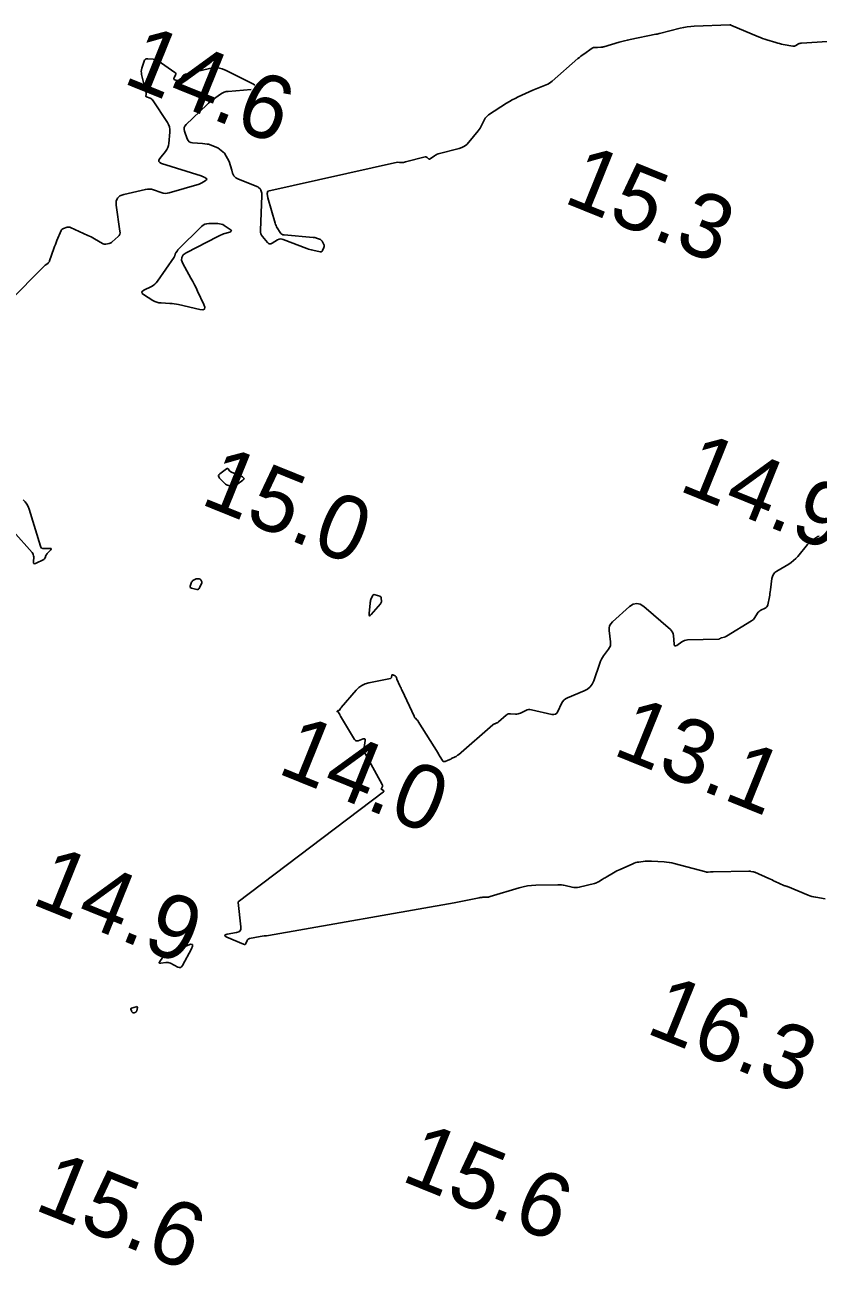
# Model space of a CAD drawing. Extents: x 3040093 to 3056816, y 408076 to 509144.
# Drawn here: x 3043914.5 to 3043976.3, y 439747.4 to 439844.3 of the extents above; entities that cross this region are included whole.
import ezdxf

# ---------------------------------------------------------------- set-up
doc = ezdxf.new("R2010")
doc.units = 0
doc.layers.add('V-CHAN-CONT-EL15', color=7, linetype='Continuous')
doc.layers.add('V-TOPO-SOUN-0810', color=7, linetype='Continuous')

msp = doc.modelspace()

# ---------------------------------------------------------------- linework, layer by layer
at = {"layer": 'V-CHAN-CONT-EL15'}
for points in [[(3043933.414, 439831.294), (3043943.52, 439833.56), (3043943.68, 439833.54), (3043943.839, 439833.538), (3043943.997, 439833.552), (3043944.155, 439833.584), (3043945.699, 439833.975), (3043945.736, 439833.98), (3043945.77, 439833.976), (3043945.802, 439833.963), (3043945.832, 439833.941), (3043945.947, 439833.835), (3043945.976, 439833.814), (3043946.006, 439833.806), (3043946.037, 439833.81), (3043946.069, 439833.827), (3043946.412, 439834.068), (3043946.482, 439834.113), (3043946.554, 439834.151), (3043946.63, 439834.182), (3043946.708, 439834.207), (3043948.34, 439834.64), (3043948.556, 439834.715), (3043948.753, 439834.82), (3043948.93, 439834.956), (3043949.088, 439835.122), (3043949.818, 439836.013), (3043949.894, 439836.112), (3043949.966, 439836.216), (3043950.031, 439836.323), (3043950.09, 439836.434), (3043950.316, 439836.885), (3043950.379, 439836.992), (3043950.453, 439837.088), (3043950.541, 439837.174), (3043950.64, 439837.248), (3043952.035, 439838.157), (3043952.253, 439838.293), (3043952.476, 439838.422), (3043952.704, 439838.542), (3043952.936, 439838.653), (3043954.088, 439839.18), (3043954.216, 439839.237), (3043954.345, 439839.293), (3043954.474, 439839.346), (3043954.604, 439839.397), (3043955.127, 439839.598), (3043955.255, 439839.653), (3043955.376, 439839.719), (3043955.491, 439839.796), (3043955.599, 439839.883), (3043957.607, 439841.643), (3043957.717, 439841.737), (3043957.829, 439841.828), (3043957.944, 439841.917), (3043958.061, 439842.002), (3043958.714, 439842.464), (3043958.743, 439842.482), (3043958.774, 439842.495), (3043958.807, 439842.504), (3043958.841, 439842.507), (3043958.981, 439842.513), (3043959.016, 439842.515), (3043959.051, 439842.516), (3043959.086, 439842.518), (3043959.122, 439842.519), (3043959.397, 439842.529), (3043959.454, 439842.533), (3043959.511, 439842.54), (3043959.567, 439842.551), (3043959.622, 439842.566), (3043960.806, 439842.915), (3043961.022, 439842.976), (3043961.239, 439843.033), (3043961.458, 439843.085), (3043961.678, 439843.132), (3043963.688, 439843.54), (3043963.713, 439843.545), (3043963.738, 439843.55), (3043963.763, 439843.556), (3043963.788, 439843.562), (3043963.932, 439843.596), (3043963.946, 439843.6), (3043963.974, 439843.608), (3043965.582, 439844.021), (3043965.852, 439844.083), (3043966.124, 439844.13), (3043966.399, 439844.162), (3043966.675, 439844.179), (3043969.454, 439844.278), (3043969.46, 439844.278), (3043969.466, 439844.278), (3043969.472, 439844.278), (3043969.478, 439844.277), (3043969.502, 439844.273), (3043969.508, 439844.272), (3043969.514, 439844.27), (3043969.52, 439844.268), (3043969.526, 439844.266), (3043971.68, 439843.348), (3043971.84, 439843.282), (3043972.002, 439843.221), (3043972.166, 439843.164), (3043972.331, 439843.111), (3043973.042, 439842.895), (3043973.185, 439842.854), (3043973.328, 439842.817), (3043973.473, 439842.784), (3043973.618, 439842.755), (3043974.374, 439842.618), (3043974.433, 439842.613), (3043974.49, 439842.618), (3043974.545, 439842.633), (3043974.598, 439842.659), (3043974.807, 439842.785), (3043974.86, 439842.813), (3043974.916, 439842.834), (3043974.973, 439842.848), (3043975.033, 439842.856), (3043977.07, 439842.988)], [(3043913.272, 439822.715), (3043915.931, 439825.408), (3043915.971, 439825.447), (3043916.012, 439825.485), (3043916.054, 439825.522), (3043916.098, 439825.557), (3043916.273, 439825.697), (3043916.314, 439825.734), (3043916.349, 439825.775), (3043916.377, 439825.822), (3043916.398, 439825.872), (3043916.733, 439826.843), (3043916.788, 439826.997), (3043916.846, 439827.151), (3043916.906, 439827.304), (3043916.968, 439827.456), (3043917.294, 439828.231), (3043917.327, 439828.292), (3043917.371, 439828.341), (3043917.425, 439828.378), (3043917.489, 439828.404), (3043917.767, 439828.483), (3043917.836, 439828.496), (3043917.904, 439828.497), (3043917.971, 439828.486), (3043918.038, 439828.462), (3043919.375, 439827.856), (3043919.507, 439827.794), (3043919.636, 439827.729), (3043919.764, 439827.66), (3043919.89, 439827.588), (3043920.522, 439827.213), (3043920.583, 439827.184), (3043920.646, 439827.167), (3043920.711, 439827.163), (3043920.778, 439827.171), (3043921.05, 439827.228), (3043921.116, 439827.247), (3043921.178, 439827.273), (3043921.235, 439827.308), (3043921.289, 439827.351), (3043921.738, 439827.764), (3043921.817, 439827.853), (3043921.868, 439827.952), (3043921.891, 439828.061), (3043921.887, 439828.18), (3043921.6, 439830.205), (3043921.599, 439830.513), (3043921.695, 439830.756), (3043921.886, 439830.933), (3043922.174, 439831.045), (3043923.871, 439831.442), (3043924.029, 439831.468), (3043924.185, 439831.471), (3043924.341, 439831.451), (3043924.495, 439831.408), (3043925.109, 439831.192), (3043925.263, 439831.15), (3043925.417, 439831.134), (3043925.573, 439831.142), (3043925.729, 439831.175), (3043928.074, 439831.861), (3043928.127, 439831.879), (3043928.178, 439831.9), (3043928.228, 439831.924), (3043928.276, 439831.953), (3043928.523, 439832.108), (3043928.541, 439832.12), (3043928.558, 439832.133), (3043928.575, 439832.147), (3043928.591, 439832.161), (3043928.655, 439832.219), (3043928.667, 439832.234), (3043928.67, 439832.247), (3043928.664, 439832.26), (3043928.65, 439832.272), (3043928.509, 439832.36), (3043928.486, 439832.374), (3043928.462, 439832.387), (3043928.438, 439832.399), (3043928.413, 439832.41), (3043928.312, 439832.453), (3043928.287, 439832.464), (3043928.261, 439832.473), (3043928.235, 439832.483), (3043928.209, 439832.491), (3043925.119, 439833.466), (3043924.985, 439833.53), (3043924.92, 439833.615), (3043924.926, 439833.722), (3043925.001, 439833.85), (3043925.44, 439834.405), (3043925.538, 439834.549), (3043925.613, 439834.701), (3043925.665, 439834.864), (3043925.693, 439835.035), (3043925.776, 439835.918), (3043925.778, 439836.119), (3043925.747, 439836.312), (3043925.683, 439836.497), (3043925.585, 439836.673), (3043924.418, 439838.416), (3043924.382, 439838.463), (3043924.339, 439838.502), (3043924.291, 439838.533), (3043924.236, 439838.556), (3043923.943, 439838.655), (3043923.921, 439838.666), (3043923.907, 439838.681), (3043923.901, 439838.701), (3043923.903, 439838.726), (3043923.928, 439838.833), (3043923.932, 439838.86), (3043923.934, 439838.886), (3043923.932, 439838.913), (3043923.927, 439838.94), (3043923.577, 439840.394), (3043923.555, 439840.522), (3043923.55, 439840.649), (3043923.563, 439840.775), (3043923.594, 439840.901), (3043923.767, 439841.445), (3043923.809, 439841.535), (3043923.87, 439841.596), (3043923.95, 439841.63), (3043924.049, 439841.636), (3043924.482, 439841.603), (3043924.587, 439841.588), (3043924.689, 439841.559), (3043924.785, 439841.518), (3043924.877, 439841.463), (3043926.169, 439840.569), (3043926.212, 439840.53), (3043926.235, 439840.485), (3043926.237, 439840.435), (3043926.219, 439840.379), (3043926.103, 439840.144), (3043926.086, 439840.092), (3043926.092, 439840.049), (3043926.119, 439840.016), (3043926.169, 439839.993), (3043926.412, 439839.92), (3043926.469, 439839.91), (3043926.52, 439839.919), (3043926.564, 439839.945), (3043926.602, 439839.989), (3043926.78, 439840.264), (3043926.825, 439840.322), (3043926.878, 439840.368), (3043926.94, 439840.403), (3043927.009, 439840.426), (3043928.879, 439840.874), (3043929.212, 439840.925), (3043929.538, 439840.917), (3043929.857, 439840.85), (3043930.169, 439840.723), (3043932.307, 439839.639), (3043932.399, 439839.582)], [(3043932.123, 439839.234), (3043930.333, 439839.091), (3043930.169, 439839.067), (3043930.012, 439839.021), (3043929.863, 439838.955), (3043929.722, 439838.868), (3043929.174, 439838.475), (3043929.038, 439838.375), (3043928.907, 439838.27), (3043928.779, 439838.16), (3043928.655, 439838.046), (3043927.041, 439836.502), (3043926.947, 439836.387), (3043926.895, 439836.262), (3043926.885, 439836.127), (3043926.917, 439835.982), (3043927.13, 439835.382), (3043927.197, 439835.25), (3043927.29, 439835.153), (3043927.409, 439835.091), (3043927.555, 439835.065), (3043928.329, 439835.021), (3043928.51, 439835.007), (3043928.69, 439834.983), (3043928.794, 439834.964)], [(3043928.794, 439834.964), (3043929.505, 439834.682), (3043930.039, 439834.257), (3043930.405, 439833.605), (3043930.603, 439832.953), (3043930.651, 439832.71), (3043930.756, 439832.508), (3043930.916, 439832.348), (3043931.134, 439832.228), (3043932.625, 439831.629), (3043932.652, 439831.616), (3043932.678, 439831.601), (3043932.703, 439831.584), (3043932.726, 439831.564), (3043932.816, 439831.481), (3043932.836, 439831.459), (3043932.853, 439831.435), (3043932.866, 439831.408), (3043932.876, 439831.38), (3043932.937, 439831.139), (3043932.948, 439831.088), (3043932.955, 439831.038), (3043932.959, 439830.987), (3043932.958, 439830.935), (3043932.836, 439828.249), (3043932.841, 439828.114), (3043932.871, 439827.986), (3043932.925, 439827.867), (3043933.003, 439827.756), (3043933.382, 439827.305), (3043933.465, 439827.229), (3043933.555, 439827.194), (3043933.652, 439827.198), (3043933.755, 439827.243), (3043934.181, 439827.501), (3043934.289, 439827.552), (3043934.399, 439827.576), (3043934.511, 439827.572), (3043934.626, 439827.54), (3043936.468, 439826.826), (3043936.581, 439826.785), (3043936.695, 439826.749), (3043936.81, 439826.718), (3043936.927, 439826.691), (3043937.501, 439826.572), (3043937.562, 439826.568), (3043937.614, 439826.582), (3043937.655, 439826.616), (3043937.687, 439826.668), (3043937.796, 439826.914), (3043937.816, 439826.975), (3043937.82, 439827.035), (3043937.81, 439827.095), (3043937.784, 439827.154), (3043937.646, 439827.395), (3043937.61, 439827.447), (3043937.567, 439827.491), (3043937.516, 439827.526), (3043937.458, 439827.553), (3043937.211, 439827.641), (3043937.149, 439827.661), (3043937.086, 439827.677), (3043937.022, 439827.689), (3043936.957, 439827.696), (3043934.699, 439827.886), (3043934.6, 439827.905), (3043934.514, 439827.944), (3043934.44, 439828.002), (3043934.378, 439828.081), (3043934.154, 439828.435), (3043934.102, 439828.525), (3043934.056, 439828.618), (3043934.016, 439828.714), (3043933.984, 439828.813), (3043933.41, 439830.786), (3043933.363, 439831.113), (3043933.414, 439831.294)], [(3043914.335, 439807.221), (3043914.495, 439807.066), (3043914.628, 439806.894), (3043914.734, 439806.704), (3043914.812, 439806.496), (3043915.678, 439803.613), (3043915.719, 439803.524), (3043915.778, 439803.462), (3043915.857, 439803.426), (3043915.954, 439803.418), (3043916.432, 439803.44), (3043916.497, 439803.436), (3043916.528, 439803.415), (3043916.524, 439803.379), (3043916.485, 439803.326), (3043916.208, 439803.027), (3043916.179, 439802.993), (3043916.154, 439802.956), (3043916.132, 439802.917), (3043916.114, 439802.876), (3043916.05, 439802.707), (3043916.031, 439802.667), (3043916.006, 439802.633), (3043915.975, 439802.605), (3043915.937, 439802.582), (3043915.309, 439802.27), (3043915.232, 439802.244), (3043915.178, 439802.253), (3043915.147, 439802.298), (3043915.14, 439802.379), (3043915.155, 439802.773), (3043915.15, 439802.868), (3043915.128, 439802.958), (3043915.089, 439803.041), (3043915.032, 439803.118), (3043913.562, 439804.788)], [(3043976.414, 439804.39), (3043976.317, 439804.368), (3043976.222, 439804.316), (3043975.845, 439804.048), (3043975.753, 439803.978), (3043975.666, 439803.903), (3043975.585, 439803.822), (3043975.509, 439803.735), (3043974.752, 439802.814), (3043974.595, 439802.639), (3043974.424, 439802.479), (3043974.24, 439802.335), (3043974.042, 439802.207), (3043973.105, 439801.656), (3043972.956, 439801.546), (3043972.843, 439801.413), (3043972.766, 439801.256), (3043972.725, 439801.075), (3043972.618, 439800.192), (3043972.6, 439800.058), (3043972.58, 439799.924), (3043972.557, 439799.79), (3043972.531, 439799.657), (3043972.406, 439799.04), (3043972.38, 439798.956), (3043972.338, 439798.885), (3043972.279, 439798.827), (3043972.205, 439798.781), (3043971.874, 439798.622), (3043971.795, 439798.578), (3043971.726, 439798.523), (3043971.665, 439798.459), (3043971.614, 439798.386), (3043971.407, 439798.042), (3043971.353, 439797.962), (3043971.29, 439797.891), (3043971.219, 439797.828), (3043971.14, 439797.773), (3043969.176, 439796.58), (3043969.139, 439796.559), (3043969.1, 439796.541), (3043969.061, 439796.526), (3043969.02, 439796.515), (3043968.81, 439796.463), (3043968.79, 439796.457), (3043968.771, 439796.45), (3043968.752, 439796.442), (3043968.733, 439796.432), (3043968.661, 439796.39), (3043968.643, 439796.381), (3043968.624, 439796.374), (3043968.604, 439796.37), (3043968.583, 439796.368), (3043966.149, 439796.296), (3043966.03, 439796.285), (3043965.917, 439796.256), (3043965.81, 439796.212), (3043965.707, 439796.151), (3043965.309, 439795.873), (3043965.221, 439795.828), (3043965.156, 439795.83), (3043965.114, 439795.879), (3043965.095, 439795.977), (3043965.055, 439796.629), (3043965.033, 439796.771), (3043964.985, 439796.901), (3043964.911, 439797.018), (3043964.811, 439797.122), (3043962.744, 439798.9), (3043962.466, 439799.079), (3043962.189, 439799.137), (3043961.912, 439799.075), (3043961.636, 439798.892), (3043960.288, 439797.701), (3043960.158, 439797.558), (3043960.073, 439797.399), (3043960.031, 439797.223), (3043960.035, 439797.03), (3043960.148, 439796.141), (3043960.153, 439795.985), (3043960.129, 439795.837), (3043960.076, 439795.697), (3043959.993, 439795.564), (3043959.603, 439795.051), (3043959.511, 439794.919), (3043959.431, 439794.782), (3043959.362, 439794.638), (3043959.304, 439794.489), (3043958.833, 439793.114), (3043958.715, 439792.856), (3043958.554, 439792.639), (3043958.348, 439792.463), (3043958.098, 439792.328), (3043956.779, 439791.774), (3043956.634, 439791.698), (3043956.51, 439791.599), (3043956.407, 439791.478), (3043956.325, 439791.335), (3043956.041, 439790.72), (3043955.958, 439790.59), (3043955.852, 439790.508), (3043955.722, 439790.473), (3043955.569, 439790.487), (3043953.969, 439790.85), (3043953.86, 439790.866), (3043953.753, 439790.862), (3043953.649, 439790.84), (3043953.547, 439790.799), (3043953.117, 439790.584), (3043953.027, 439790.547), (3043952.935, 439790.522), (3043952.841, 439790.51), (3043952.744, 439790.512), (3043952.351, 439790.543), (3043952.256, 439790.541), (3043952.166, 439790.522), (3043952.083, 439790.484), (3043952.007, 439790.428), (3043951.417, 439789.906), (3043951.384, 439789.88), (3043951.349, 439789.857), (3043951.312, 439789.837), (3043951.273, 439789.82), (3043951.113, 439789.761), (3043951.074, 439789.745), (3043951.037, 439789.725), (3043951.002, 439789.702), (3043950.969, 439789.676), (3043948.275, 439787.343), (3043948.217, 439787.296), (3043948.156, 439787.252), (3043948.093, 439787.212), (3043948.027, 439787.176), (3043947.746, 439787.033), (3043947.684, 439787.002), (3043947.621, 439786.974), (3043947.558, 439786.946), (3043947.494, 439786.921), (3043947.236, 439786.822), (3043947.175, 439786.807), (3043947.122, 439786.814), (3043947.075, 439786.842), (3043947.036, 439786.89), (3043946.86, 439787.181), (3043946.818, 439787.25), (3043946.777, 439787.318), (3043946.735, 439787.386), (3043946.693, 439787.453), (3043945.154, 439789.929), (3043945.13, 439789.966), (3043945.104, 439790.002), (3043945.075, 439790.036), (3043945.045, 439790.069), (3043944.921, 439790.196), (3043944.891, 439790.229), (3043944.865, 439790.264), (3043944.841, 439790.301), (3043944.821, 439790.34), (3043943.889, 439792.341), (3043943.846, 439792.434), (3043943.803, 439792.528), (3043943.761, 439792.622), (3043943.719, 439792.716), (3043943.49, 439793.236), (3043943.48, 439793.258), (3043943.47, 439793.281), (3043943.461, 439793.303), (3043943.452, 439793.326), (3043943.415, 439793.416), (3043943.404, 439793.437), (3043943.39, 439793.455), (3043943.373, 439793.47), (3043943.352, 439793.482), (3043943.154, 439793.574), (3043943.125, 439793.583), (3043943.103, 439793.579), (3043943.088, 439793.562), (3043943.081, 439793.532), (3043943.068, 439793.386), (3043943.06, 439793.353), (3043943.045, 439793.328), (3043943.021, 439793.309), (3043942.989, 439793.298), (3043941.299, 439792.947), (3043941.017, 439792.866), (3043940.76, 439792.743), (3043940.527, 439792.578), (3043940.318, 439792.373), (3043939.147, 439791.024), (3043939.129, 439791.003), (3043939.111, 439790.981), (3043939.095, 439790.959), (3043939.079, 439790.936), (3043939.001, 439790.82), (3043938.992, 439790.81), (3043938.982, 439790.801), (3043938.97, 439790.796), (3043938.956, 439790.792), (3043938.894, 439790.784), (3043938.882, 439790.781), (3043938.872, 439790.777), (3043938.862, 439790.771), (3043938.853, 439790.763), (3043938.821, 439790.728), (3043938.815, 439790.719), (3043938.814, 439790.712), (3043938.818, 439790.706), (3043938.827, 439790.701), (3043938.893, 439790.675), (3043938.906, 439790.669), (3043938.918, 439790.66), (3043938.928, 439790.649), (3043938.936, 439790.636), (3043939.022, 439790.467), (3043939.039, 439790.435), (3043939.056, 439790.403), (3043939.074, 439790.371), (3043939.093, 439790.339), (3043940.186, 439788.533), (3043940.242, 439788.463), (3043940.309, 439788.423), (3043940.387, 439788.413), (3043940.474, 439788.432), (3043940.846, 439788.569), (3043940.925, 439788.587), (3043940.979, 439788.571), (3043941.005, 439788.523), (3043941.005, 439788.441), (3043940.933, 439787.901), (3043940.926, 439787.78), (3043940.938, 439787.663), (3043940.969, 439787.549), (3043941.019, 439787.438), (3043942.346, 439785.01), (3043942.361, 439784.974), (3043942.366, 439784.939), (3043942.362, 439784.903), (3043942.349, 439784.867), (3043942.273, 439784.715), (3043942.262, 439784.684), (3043942.264, 439784.658), (3043942.278, 439784.634), (3043942.304, 439784.615), (3043942.432, 439784.545), (3043942.457, 439784.527), (3043942.468, 439784.506), (3043942.465, 439784.482), (3043942.448, 439784.456), (3043931.115, 439775.86)], [(3043947.96, 439775.784), (3043949.906, 439776.186), (3043949.977, 439776.199), (3043950.047, 439776.209), (3043950.118, 439776.215), (3043950.19, 439776.219), (3043950.476, 439776.225), (3043950.547, 439776.229), (3043950.618, 439776.238), (3043950.687, 439776.251), (3043950.756, 439776.27), (3043953.016, 439776.961), (3043953.337, 439777.047), (3043953.661, 439777.11), (3043953.989, 439777.15), (3043954.32, 439777.167), (3043956.036, 439777.197), (3043956.178, 439777.195), (3043956.318, 439777.185), (3043956.457, 439777.165), (3043956.596, 439777.136), (3043957.148, 439777.004), (3043957.285, 439776.98), (3043957.423, 439776.972), (3043957.561, 439776.981), (3043957.699, 439777.007), (3043958.883, 439777.304), (3043958.966, 439777.328), (3043959.046, 439777.358), (3043959.123, 439777.393), (3043959.199, 439777.434), (3043959.495, 439777.611), (3043959.569, 439777.655), (3043959.643, 439777.699), (3043959.717, 439777.743), (3043959.792, 439777.787), (3043960.38, 439778.132), (3043960.504, 439778.203), (3043960.63, 439778.27), (3043960.757, 439778.333), (3043960.886, 439778.393), (3043961.875, 439778.839), (3043961.989, 439778.885), (3043962.107, 439778.923), (3043962.226, 439778.951), (3043962.349, 439778.971), (3043962.843, 439779.03), (3043962.966, 439779.042), (3043963.09, 439779.048), (3043963.214, 439779.048), (3043963.338, 439779.043), (3043964.315, 439778.981), (3043964.518, 439778.963), (3043964.72, 439778.935), (3043964.92, 439778.897), (3043965.118, 439778.85), (3043967.564, 439778.198), (3043967.611, 439778.187), (3043967.659, 439778.181), (3043967.707, 439778.179), (3043967.756, 439778.181), (3043967.951, 439778.196), (3043968, 439778.2), (3043968.049, 439778.202), (3043968.098, 439778.204), (3043968.147, 439778.206), (3043970.941, 439778.25), (3043970.979, 439778.25), (3043971.017, 439778.248), (3043971.055, 439778.244), (3043971.093, 439778.238), (3043971.244, 439778.213), (3043971.281, 439778.205), (3043971.318, 439778.196), (3043971.354, 439778.184), (3043971.39, 439778.169), (3043972.497, 439777.677), (3043972.618, 439777.623), (3043972.74, 439777.568), (3043972.861, 439777.513), (3043972.982, 439777.457), (3043973.66, 439777.142), (3043973.684, 439777.132), (3043973.707, 439777.123), (3043973.731, 439777.115), (3043973.756, 439777.108), (3043973.854, 439777.083), (3043973.879, 439777.077), (3043973.903, 439777.069), (3043973.927, 439777.061), (3043973.951, 439777.051), (3043975.55, 439776.385), (3043975.695, 439776.329), (3043975.842, 439776.283), (3043975.992, 439776.246), (3043976.144, 439776.218), (3043976.896, 439776.102)], [(3043931.115, 439775.86), (3043931.115, 439775.821), (3043931.315, 439773.905), (3043931.309, 439773.737), (3043931.252, 439773.608), (3043931.143, 439773.517), (3043930.983, 439773.465), (3043930.242, 439773.333), (3043930.102, 439773.295), (3043930.051, 439773.246), (3043930.089, 439773.188), (3043930.217, 439773.118), (3043931.53, 439772.553), (3043931.585, 439772.538), (3043931.631, 439772.544), (3043931.67, 439772.571), (3043931.701, 439772.619), (3043931.808, 439772.852), (3043931.839, 439772.905), (3043931.879, 439772.946), (3043931.928, 439772.975), (3043931.987, 439772.993), (3043932.82, 439773.15), (3043932.98, 439773.178), (3043933.141, 439773.203), (3043933.302, 439773.225), (3043933.464, 439773.243), (3043947.96, 439775.784)]]:
    msp.add_lwpolyline(points, dxfattribs=at)
for points in [[(3043929.65, 439828.766), (3043929.777, 439828.738), (3043929.897, 439828.692), (3043930.013, 439828.628), (3043930.478, 439828.323), (3043930.555, 439828.258), (3043930.576, 439828.202), (3043930.54, 439828.153), (3043930.449, 439828.112), (3043929.97, 439827.965), (3043929.852, 439827.926), (3043929.735, 439827.881), (3043929.621, 439827.831), (3043929.509, 439827.776), (3043927.043, 439826.487), (3043926.82, 439826.326), (3043926.704, 439826.133), (3043926.695, 439825.908), (3043926.792, 439825.651), (3043927.424, 439824.512), (3043927.56, 439824.262), (3043927.692, 439824.009), (3043927.819, 439823.754), (3043927.942, 439823.497), (3043928.427, 439822.465), (3043928.498, 439822.247), (3043928.47, 439822.11), (3043928.341, 439822.052), (3043928.113, 439822.075), (3043926.458, 439822.451), (3043926.29, 439822.485), (3043926.121, 439822.512), (3043925.95, 439822.532), (3043925.779, 439822.545), (3043925.093, 439822.582), (3043924.924, 439822.602), (3043924.763, 439822.642), (3043924.608, 439822.703), (3043924.459, 439822.784), (3043923.731, 439823.245), (3043923.628, 439823.331), (3043923.597, 439823.414), (3043923.636, 439823.493), (3043923.747, 439823.569), (3043924.332, 439823.865), (3043924.471, 439823.947), (3043924.598, 439824.044), (3043924.711, 439824.155), (3043924.811, 439824.282), (3043926.11, 439826.146), (3043926.127, 439826.172), (3043926.14, 439826.2), (3043926.151, 439826.229), (3043926.159, 439826.259), (3043926.186, 439826.381), (3043926.194, 439826.411), (3043926.205, 439826.44), (3043926.219, 439826.467), (3043926.236, 439826.493), (3043926.336, 439826.628), (3043926.359, 439826.659), (3043926.384, 439826.688), (3043926.409, 439826.717), (3043926.436, 439826.744), (3043928.253, 439828.548), (3043928.374, 439828.649), (3043928.508, 439828.72), (3043928.653, 439828.763), (3043928.81, 439828.777), (3043929.518, 439828.776)], [(3043930.465, 439809.454), (3043930.498, 439809.424), (3043930.535, 439809.399), (3043930.575, 439809.378), (3043931.434, 439809.007), (3043931.525, 439808.953), (3043931.56, 439808.892), (3043931.539, 439808.825), (3043931.462, 439808.752), (3043930.963, 439808.392), (3043930.895, 439808.351), (3043930.822, 439808.325), (3043930.746, 439808.313), (3043930.666, 439808.315), (3043930.339, 439808.355), (3043930.26, 439808.371), (3043930.188, 439808.399), (3043930.121, 439808.44), (3043930.061, 439808.493), (3043929.647, 439808.921), (3043929.583, 439809.009), (3043929.566, 439809.094), (3043929.596, 439809.176), (3043929.673, 439809.253), (3043930.199, 439809.654), (3043930.234, 439809.674), (3043930.267, 439809.677), (3043930.298, 439809.665), (3043930.326, 439809.636), (3043930.436, 439809.488)], [(3043927.489, 439800.833), (3043927.511, 439800.866), (3043927.538, 439800.895), (3043927.571, 439800.919), (3043927.714, 439801.009), (3043927.751, 439801.028), (3043927.789, 439801.042), (3043927.828, 439801.05), (3043927.87, 439801.053), (3043928.091, 439801.051), (3043928.122, 439801.047), (3043928.149, 439801.036), (3043928.171, 439801.017), (3043928.189, 439800.992), (3043928.252, 439800.874), (3043928.264, 439800.844), (3043928.269, 439800.814), (3043928.267, 439800.783), (3043928.258, 439800.753), (3043928.101, 439800.36), (3043928.064, 439800.295), (3043928.015, 439800.255), (3043927.954, 439800.237), (3043927.88, 439800.242), (3043927.457, 439800.334), (3043927.402, 439800.354), (3043927.368, 439800.387), (3043927.357, 439800.432), (3043927.368, 439800.49), (3043927.473, 439800.795)], [(3043942.188, 439799.677), (3043942.224, 439799.645), (3043942.246, 439799.603), (3043942.257, 439799.551), (3043942.273, 439799.324), (3043942.272, 439799.269), (3043942.26, 439799.217), (3043942.239, 439799.169), (3043942.207, 439799.124), (3043941.488, 439798.275), (3043941.399, 439798.189), (3043941.341, 439798.172), (3043941.312, 439798.226), (3043941.312, 439798.35), (3043941.391, 439799.152), (3043941.401, 439799.227), (3043941.416, 439799.3), (3043941.437, 439799.372), (3043941.463, 439799.443), (3043941.577, 439799.723), (3043941.611, 439799.781), (3043941.656, 439799.816), (3043941.712, 439799.828), (3043941.778, 439799.816), (3043942.141, 439799.699)], [(3043926.694, 439770.792), (3043926.607, 439770.739), (3043926.505, 439770.733), (3043926.389, 439770.775), (3043925.822, 439771.073), (3043925.734, 439771.111), (3043925.644, 439771.134), (3043925.551, 439771.143), (3043925.455, 439771.137), (3043925.068, 439771.082), (3043924.991, 439771.08), (3043924.951, 439771.102), (3043924.951, 439771.146), (3043924.988, 439771.214), (3043925.228, 439771.553), (3043925.291, 439771.631), (3043925.363, 439771.697), (3043925.444, 439771.753), (3043925.534, 439771.797), (3043927.195, 439772.486), (3043927.414, 439772.552), (3043927.531, 439772.525), (3043927.547, 439772.406), (3043927.46, 439772.194), (3043926.767, 439770.891)], [(3043923.179, 439767.324), (3043923.164, 439767.298), (3043923.142, 439767.277), (3043923.115, 439767.261), (3043922.981, 439767.2), (3043922.958, 439767.193), (3043922.937, 439767.193), (3043922.916, 439767.2), (3043922.897, 439767.214), (3043922.823, 439767.284), (3043922.806, 439767.303), (3043922.792, 439767.323), (3043922.781, 439767.345), (3043922.774, 439767.369), (3043922.74, 439767.501), (3043922.737, 439767.528), (3043922.743, 439767.55), (3043922.759, 439767.567), (3043922.784, 439767.578), (3043923.16, 439767.686), (3043923.204, 439767.693), (3043923.233, 439767.682), (3043923.246, 439767.655), (3043923.242, 439767.61), (3043923.189, 439767.354)]]:
    msp.add_lwpolyline(points, close=True, dxfattribs=at)

# ---------------------------------------------------------------- texts
at = {"layer": 'V-TOPO-SOUN-0810'}
for s, p in [('14.6 ', (3043922.003, 439839.79)), ('15.3 ', (3043956.353, 439830.47)), ('14.9 ', (3043965.343, 439808)), ('15.0 ', (3043928.043, 439806.95)), ('13.1 ', (3043960.193, 439787.4)), ('14.0 ', (3043934.043, 439785.95)), ('14.9 ', (3043914.853, 439775.75)), ('16.3 ', (3043962.783, 439765.68)), ('15.6 ', (3043943.693, 439754.16)), ('15.6 ', (3043915.083, 439751.9))]:
    msp.add_text(s, height=5, rotation=338, dxfattribs=at).set_placement(p)

doc.saveas('drawing.dxf')
